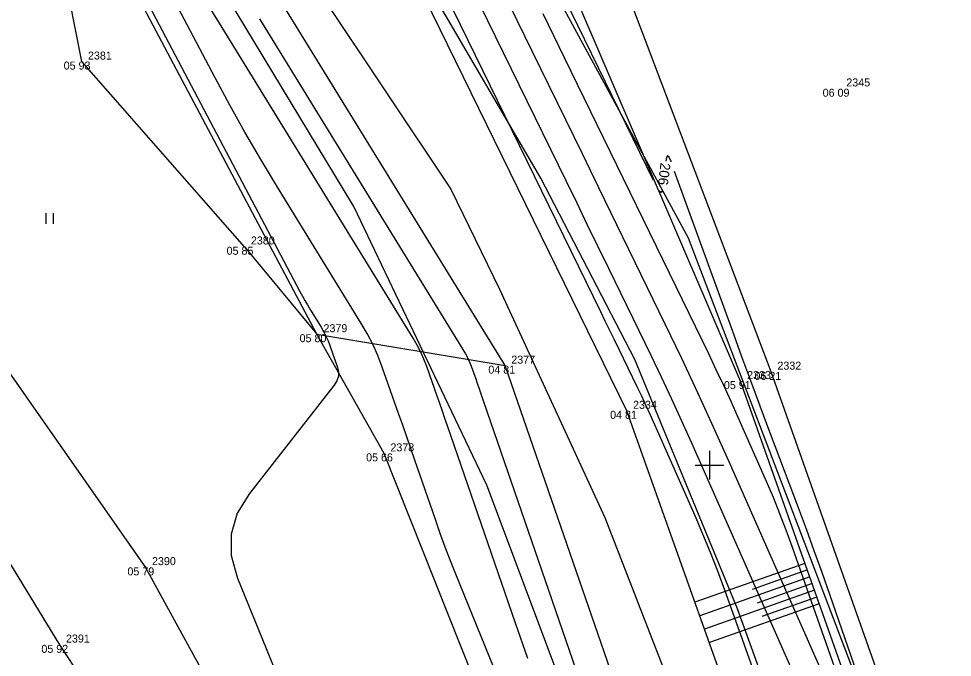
# Model space of a CAD drawing. Extents: x -703403 to -701924, y -1022520 to -1021856.
# Drawn here: x -702474.17 to -702441.5, y -1022206.73 to -1022184.38 of the extents above; entities that cross this region are included whole.
import ezdxf

# ---------------------------------------------------------------- set-up
doc = ezdxf.new("R2010")
doc.units = 0
for name, color, linetype in [('Ex_Contour Labels', 7, 'Continuous'), ('Ex_Major Contours', 7, 'Continuous'), ('Ex_Minor Contours', 7, 'Continuous'), ('Z_body', 7, 'Continuous'), ('Z_body_cisla', 7, 'Continuous'), ('Z_body_vysky_redukovane', 7, 'Continuous'), ('Z_cesta', 7, 'Continuous'), ('Z_hektometricka_sit', 7, 'Continuous'), ('Z_hrany_paty', 7, 'Continuous'), ('Z_katastr_hranice', 7, 'Continuous'), ('Z_pole_rozhranni', 7, 'Continuous'), ('Z_technicke_srafy', 7, 'Continuous'), ('Z_vodni_tok', 7, 'Continuous'), ('Z_zelen_obvod', 7, 'Continuous'), ('Z_znaky_kultur', 7, 'Continuous')]:
    doc.layers.add(name, color=color, linetype=linetype)

# ---------------------------------------------------------------- blocks, each defined once
blk = doc.blocks.new('POINT_DISPLAY')
blk.add_line((0, 0), (0, 0))
blk = doc.blocks.new('Z306')
for p, q in [((-0.13, 0.17), (-0.13, -0.2)), ((0.13, 0.17), (0.13, -0.2))]:
    blk.add_line(p, q)

msp = doc.modelspace()

# ---------------------------------------------------------------- linework, layer by layer
at = {"layer": 'Ex_Major Contours'}
for points in [[(-702451.959, -1022190.039), (-702456.277, -1022181.164), (-702456.434, -1022180.841), (-702456.591, -1022180.519), (-702456.748, -1022180.197), (-702456.905, -1022179.875), (-702457.534, -1022178.588), (-702457.695, -1022178.268), (-702457.863, -1022177.952), (-702458.038, -1022177.64), (-702458.221, -1022177.331), (-702471.68, -1022155.15)], [(-702444.325, -1022218.722), (-702449.462, -1022204.374), (-702449.704, -1022203.716), (-702449.958, -1022203.063), (-702450.224, -1022202.414), (-702450.502, -1022201.77), (-702451.907, -1022198.589), (-702452.056, -1022198.255), (-702452.209, -1022197.923), (-702452.364, -1022197.593), (-702452.522, -1022197.264), (-702453.161, -1022195.95), (-702453.321, -1022195.621), (-702453.481, -1022195.293), (-702453.641, -1022194.965), (-702453.802, -1022194.637), (-702459.483, -1022183.013)], [(-702465.742, -1022184.388), (-702458.537, -1022196.106), (-702458.478, -1022196.209), (-702458.424, -1022196.314), (-702458.376, -1022196.422), (-702458.334, -1022196.533), (-702458.175, -1022196.982), (-702458.135, -1022197.094), (-702458.096, -1022197.206), (-702458.057, -1022197.319), (-702458.018, -1022197.431), (-702452.997, -1022212.027)], [(-702451.337, -1022189.387), (-702451.343, -1022189.371), (-702451.409, -1022189.223), (-702451.462, -1022189.177), (-702451.502, -1022189.235), (-702451.524, -1022189.364)], [(-702440.708, -1022219.185), (-702445.792, -1022204.523), (-702446.059, -1022203.762), (-702446.33, -1022203.004), (-702446.606, -1022202.246), (-702446.888, -1022201.491), (-702448.022, -1022198.473), (-702448.304, -1022197.718), (-702448.585, -1022196.962), (-702448.863, -1022196.206), (-702449.139, -1022195.449), (-702451.215, -1022189.722)], [(-702451.651, -1022190.407), (-702451.692, -1022190.459), (-702451.758, -1022190.419), (-702451.775, -1022190.392)]]:
    msp.add_lwpolyline(points, dxfattribs=at)
at = {"layer": 'Ex_Minor Contours'}
for points in [[(-702453.551, -1022216.903), (-702458.871, -1022203.819), (-702459.06, -1022203.345), (-702459.242, -1022202.869), (-702459.418, -1022202.39), (-702459.587, -1022201.908), (-702460.303, -1022199.829), (-702460.444, -1022199.421), (-702460.586, -1022199.013), (-702460.728, -1022198.605), (-702460.872, -1022198.197), (-702461.448, -1022196.568), (-702461.602, -1022196.166), (-702461.777, -1022195.773), (-702461.973, -1022195.39), (-702462.189, -1022195.017), (-702465.143, -1022190.212), (-702465.703, -1022189.285), (-702466.247, -1022188.348), (-702466.776, -1022187.402), (-702467.29, -1022186.448), (-702472.16, -1022177.212)], [(-702472.167, -1022179.05), (-702464.323, -1022193.925), (-702464.238, -1022194.084), (-702464.15, -1022194.241), (-702464.059, -1022194.397), (-702463.965, -1022194.552), (-702463.587, -1022195.168), (-702463.497, -1022195.324), (-702463.415, -1022195.484), (-702463.342, -1022195.648), (-702463.277, -1022195.816), (-702463.017, -1022196.551), (-702462.977, -1022196.726), (-702462.981, -1022196.894), (-702463.031, -1022197.055), (-702463.125, -1022197.208), (-702466.093, -1022200.992), (-702466.52, -1022201.687), (-702466.731, -1022202.413), (-702466.727, -1022203.168), (-702466.509, -1022203.954), (-702461.009, -1022217.469)], [(-702446.625, -1022208.262), (-702450.614, -1022199.231), (-702450.96, -1022198.459), (-702451.312, -1022197.691), (-702451.672, -1022196.925), (-702452.038, -1022196.163), (-702453.518, -1022193.121), (-702453.888, -1022192.36), (-702454.259, -1022191.6), (-702454.63, -1022190.84), (-702455.001, -1022190.08), (-702459.679, -1022180.509)], [(-702458.602, -1022180.61), (-702456.2, -1022185.523), (-702455.618, -1022186.715), (-702455.037, -1022187.907), (-702454.456, -1022189.099), (-702453.875, -1022190.292), (-702451.554, -1022195.062), (-702450.979, -1022196.258), (-702450.416, -1022197.458), (-702449.863, -1022198.663), (-702449.322, -1022199.874), (-702446.006, -1022207.378), (-702445.67, -1022208.159), (-702445.349, -1022208.947), (-702445.044, -1022209.741), (-702444.754, -1022210.54), (-702443.625, -1022213.751), (-702443.354, -1022214.557), (-702443.105, -1022215.37), (-702442.878, -1022216.189), (-702442.674, -1022217.015), (-702441.52, -1022221.978), (-702441.281, -1022222.987)], [(-702456.353, -1022206.764), (-702456.787, -1022205.531), (-702459.16, -1022198.63), (-702459.25, -1022198.37), (-702459.341, -1022198.11), (-702459.432, -1022197.85), (-702459.523, -1022197.59), (-702459.891, -1022196.551), (-702459.989, -1022196.294), (-702460.101, -1022196.044), (-702460.225, -1022195.8), (-702460.363, -1022195.562), (-702467.144, -1022184.533), (-702467.765, -1022183.505)], [(-702441.224, -1022219.563), (-702447.102, -1022202.85), (-702447.311, -1022202.274), (-702447.531, -1022201.703), (-702447.762, -1022201.136), (-702448.004, -1022200.573), (-702448.994, -1022198.332), (-702449.244, -1022197.773), (-702449.499, -1022197.216), (-702449.759, -1022196.662), (-702450.025, -1022196.11), (-702455.064, -1022185.752), (-702455.439, -1022184.982), (-702455.814, -1022184.213)]]:
    msp.add_lwpolyline(points, dxfattribs=at)
at = {"layer": 'Z_cesta'}
for p, q in [((-702479.31, -1022189.89), (-702469.73, -1022203.58)), ((-702482.42, -1022190.41), (-702472.74, -1022206.29)), ((-702469.73, -1022203.58), (-702460.75, -1022219.99)), ((-702472.74, -1022206.29), (-702463.32, -1022220.6))]:
    msp.add_line(p, q, dxfattribs=at)
at = {"layer": 'Z_hektometricka_sit'}
for p, q in [((-702450, -1022199.5), (-702450, -1022200.5)), ((-702450.5, -1022200), (-702449.5, -1022200))]:
    msp.add_line(p, q, dxfattribs=at)
at = {"layer": 'Z_hrany_paty'}
for p, q in [((-702463.73, -1022195.42), (-702473.83, -1022176.34)), ((-702448.91, -1022197.06), (-702457.15, -1022177.86)), ((-702461.38, -1022199.59), (-702463.73, -1022195.42)), ((-702439.27, -1022224.35), (-702448.91, -1022197.06)), ((-702453.92, -1022218.3), (-702461.38, -1022199.59))]:
    msp.add_line(p, q, dxfattribs=at)
at = {"layer": 'Z_katastr_hranice'}
for p, q in [((-702484.661, -1022151.956), (-702459.04, -1022190.35)), ((-702462.44, -1022190.95), (-702470.33, -1022177.89)), ((-702455.9, -1022189.96), (-702459.91, -1022183.08)), ((-702450.73, -1022192.06), (-702455.58, -1022183.13)), ((-702452.61, -1022196.3), (-702455.9, -1022189.96)), ((-702459.04, -1022190.35), (-702457.34, -1022193.84)), ((-702457.79, -1022200.7), (-702462.44, -1022190.95)), ((-702441.47, -1022216.37), (-702450.73, -1022192.06)), ((-702457.34, -1022193.84), (-702453.66, -1022201.83)), ((-702449.02, -1022205.03), (-702452.61, -1022196.3)), ((-702452.57, -1022214.56), (-702457.79, -1022200.7)), ((-702453.66, -1022201.83), (-702450.84, -1022209.07)), ((-702444.83, -1022216.53), (-702449.02, -1022205.03))]:
    msp.add_line(p, q, dxfattribs=at)
at = {"layer": 'Z_pole_rozhranni'}
for p, q in [((-702447.84, -1022196.74), (-702455.21, -1022177.29)), ((-702442.58, -1022211.58), (-702447.84, -1022196.74))]:
    msp.add_line(p, q, dxfattribs=at)
at = {"layer": 'Z_technicke_srafy'}
for p, q in [((-702446.66, -1022203.44), (-702450.51, -1022204.8)), ((-702446.57, -1022203.67), (-702448.5, -1022204.35)), ((-702446.49, -1022203.91), (-702450.34, -1022205.27)), ((-702446.41, -1022204.14), (-702448.33, -1022204.83)), ((-702446.32, -1022204.38), (-702450.17, -1022205.74)), ((-702446.24, -1022204.62), (-702448.16, -1022205.3)), ((-702446.16, -1022204.85), (-702450, -1022206.21))]:
    msp.add_line(p, q, dxfattribs=at)
at = {"layer": 'Z_vodni_tok'}
for p, q in [((-702457.15, -1022196.52), (-702472.14, -1022172.14)), ((-702452.89, -1022198.1), (-702462.47, -1022178.5)), ((-702449.96, -1022217.24), (-702457.15, -1022196.52)), ((-702443.88, -1022223.44), (-702452.89, -1022198.1))]:
    msp.add_line(p, q, dxfattribs=at)
at = {"layer": 'Z_zelen_obvod'}
for p, q in [((-702471.96, -1022185.88), (-702473.83, -1022176.34)), ((-702466.26, -1022192.36), (-702471.96, -1022185.88)), ((-702466.26, -1022192.36), (-702463.73, -1022195.42)), ((-702463.73, -1022195.42), (-702457.15, -1022196.52))]:
    msp.add_line(p, q, dxfattribs=at)

# ---------------------------------------------------------------- block references
at = {"layer": 'Z_body'}
for p in [(-702471.96, -1022185.88), (-702445.43, -1022186.83), (-702466.26, -1022192.36), (-702463.73, -1022195.42), (-702457.15, -1022196.52), (-702447.84, -1022196.74), (-702448.91, -1022197.06), (-702452.89, -1022198.1), (-702461.38, -1022199.59), (-702469.73, -1022203.58), (-702472.74, -1022206.29)]:
    msp.add_blockref('POINT_DISPLAY', p, dxfattribs=at)
at = {"layer": 'Z_znaky_kultur'}
msp.add_blockref('Z306', (-702473.09, -1022191.36), dxfattribs=at)

# ---------------------------------------------------------------- texts
at = {"layer": 'Ex_Contour Labels'}
msp.add_text('206', height=0.35, rotation=263.1057, dxfattribs=at).set_placement((-702451.706, -1022189.407))
at = {"layer": 'Z_body_cisla'}
for s, p in [('2381', (-702471.74, -1022185.81)), ('2345', (-702445.21, -1022186.75)), ('2380', (-702466.04, -1022192.28)), ('2379', (-702463.5, -1022195.35)), ('2377', (-702456.93, -1022196.45)), ('2332', (-702447.62, -1022196.66)), ('2333', (-702448.68, -1022196.99)), ('2334', (-702452.67, -1022198.03)), ('2378', (-702461.16, -1022199.52)), ('2390', (-702469.5, -1022203.5)), ('2391', (-702472.51, -1022206.21))]:
    msp.add_text(s, height=0.28, dxfattribs=at).set_placement(p)
at = {"layer": 'Z_body_vysky_redukovane'}
for s, p in [('05 93', (-702472.59, -1022186.16)), ('06 09', (-702446.037, -1022187.11)), ('05 85', (-702466.89, -1022192.64)), ('05 80', (-702464.337, -1022195.7)), ('04 81', (-702457.733, -1022196.8)), ('06 21', (-702448.423, -1022197.02)), ('05 91', (-702449.493, -1022197.34)), ('04 81', (-702453.473, -1022198.38)), ('05 66', (-702462.01, -1022199.87)), ('05 79', (-702470.36, -1022203.86)), ('05 92', (-702473.37, -1022206.57))]:
    msp.add_text(s, height=0.28, dxfattribs=at).set_placement(p)

doc.saveas('drawing.dxf')
